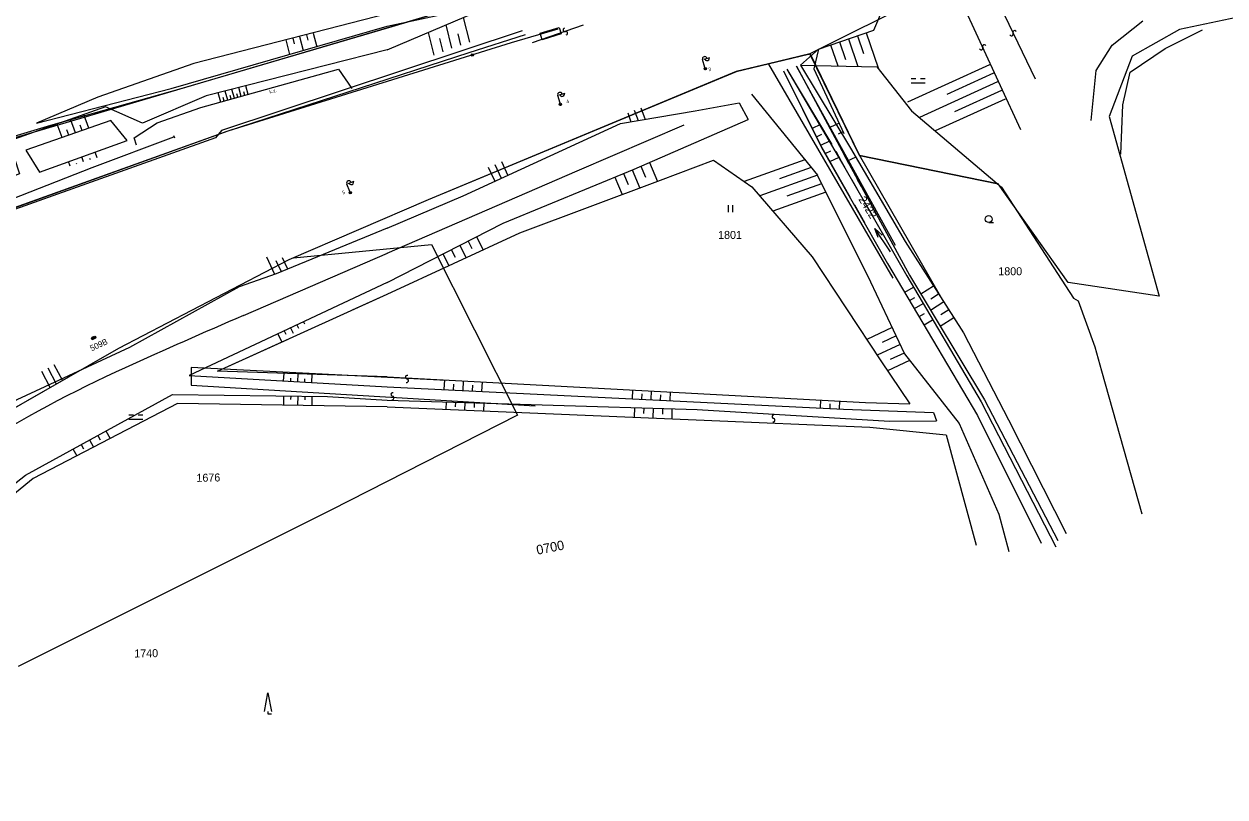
# Model space of a CAD drawing. Extents: x -469926 to -462499, y -1098642 to -1092733.
# Drawn here: x -462977.1 to -462722.1, y -1093964.7 to -1093800.5 of the extents above; entities that cross this region are included whole.
import ezdxf

# ---------------------------------------------------------------- set-up
doc = ezdxf.new("R2010")
doc.units = 0
for name, color, linetype in [('Vrstva 1', 7, 'Continuous'), ('Vrstva 10', 7, 'Continuous'), ('Vrstva 11', 7, 'Continuous'), ('Vrstva 12', 7, 'Continuous'), ('Vrstva 14', 7, 'Continuous'), ('Vrstva 16', 7, 'Continuous'), ('Vrstva 34', 7, 'Continuous'), ('Vrstva 46', 7, 'Continuous'), ('Vrstva 48', 7, 'Continuous'), ('Vrstva 50', 7, 'Continuous'), ('Vrstva 51', 7, 'Continuous'), ('Vrstva 6', 7, 'Continuous'), ('Vrstva 62', 7, 'Continuous'), ('Vrstva 7', 7, 'Continuous'), ('Vrstva 8', 7, 'Continuous'), ('Vrstva 9', 7, 'Continuous')]:
    doc.layers.add(name, color=color, linetype=linetype)

msp = doc.modelspace()

# ---------------------------------------------------------------- linework, layer by layer
at = {"layer": 'Vrstva 1'}
for p, q in [((-462762.35, -1093812.26), (-462773.29, -1093789.46)), ((-462779.2, -1093791.35), (-462810.58, -1093807.04)), ((-462779.96, -1093791.77), (-462765.52, -1093822.93)), ((-462898.96, -1093801.09), (-462872.96, -1093793.29)), ((-462943.77, -1093814.21), (-462898.96, -1093801.09)), ((-462858.37, -1093800.77), (-462869.26, -1093804.51)), ((-462746.11, -1093805.02), (-462739.57, -1093799.87)), ((-462731.79, -1093801.68), (-462741.81, -1093807.39)), ((-462810.58, -1093807.04), (-462825.95, -1093810.68)), ((-462810.22, -1093806.86), (-462799.78, -1093828.35)), ((-462749.45, -1093810.45), (-462746.11, -1093805.02)), ((-462741.81, -1093807.39), (-462746.68, -1093820.2)), ((-462819.05, -1093809.05), (-462792.65, -1093854.49)), ((-462809.09, -1093816.86), (-462813.08, -1093809.5)), ((-462825.95, -1093810.68), (-462891.33, -1093837.92)), ((-462750.56, -1093821.03), (-462749.45, -1093810.45)), ((-462971.42, -1093822.01), (-462943.77, -1093814.21)), ((-462792.06, -1093847.56), (-462809.09, -1093816.86)), ((-463005.72, -1093832.27), (-462971.42, -1093822.01)), ((-462799.78, -1093828.35), (-462782.55, -1093858.45)), ((-462799.72, -1093828.46), (-462770.28, -1093834.49)), ((-462891.33, -1093837.92), (-462920.92, -1093850.65)), ((-462919.92, -1093850.22), (-462890.58, -1093847.35)), ((-462890.58, -1093847.35), (-462872.36, -1093883.59)), ((-462920.92, -1093850.65), (-462957.04, -1093869.44)), ((-462957.04, -1093869.44), (-463025.15, -1093908.47)), ((-462887.42, -1093876.27), (-462941.65, -1093873.5)), ((-462941.65, -1093873.5), (-462941.65, -1093877.26)), ((-462941.65, -1093877.26), (-462868.59, -1093881.62)), ((-462872.36, -1093883.59), (-462911.96, -1093903.79)), ((-462911.96, -1093903.79), (-462978.4, -1093936.98))]:
    msp.add_line(p, q, dxfattribs=at)
for points in [[(-462900, -1093849.22), (-462859.67, -1093831.75), (-462836.96, -1093821.95)], [(-463135, -1093903.85), (-463118.97, -1093896.02), (-463108.45, -1093890.88), (-463064.45, -1093870.96), (-462962.66, -1093831.04), (-462945.29, -1093824.48)], [(-462930.56, -1093862.47), (-462899.92, -1093849.2)]]:
    msp.add_lwpolyline(points, dxfattribs=at)
for centre, radius, start, end in [((-462357.33, -1095195.07), 1450.66, 113.27521, 114.35826), ((-462842.2, -1094124.11), 275.05, 114.3583, 122.0218)]:
    msp.add_arc(centre, radius, start, end, dxfattribs=at)
at = {"layer": 'Vrstva 10'}
for points in [[(-462498.84, -1093762), (-462533.29, -1093764.93), (-462579.88, -1093771.51), (-462607, -1093775.33), (-462633.83, -1093781.02), (-462654.8, -1093785.42), (-462673.97, -1093789.46), (-462731.79, -1093801.68), (-462741.81, -1093807.39), (-462746.68, -1093820.2), (-462736.1, -1093858.35), (-462755.43, -1093855.48), (-462770.31, -1093834.48), (-462799.73, -1093828.45), (-462810.24, -1093806.91), (-462819.04, -1093809.01), (-462825.92, -1093810.65)], [(-463065.78, -1093850.86), (-463060.81, -1093848.53), (-463059.13, -1093848.08), (-463049.45, -1093845.45), (-463044.27, -1093843.93), (-462876.57, -1093794.34)], [(-462900, -1093857.94), (-462871.86, -1093844.91), (-462841.95, -1093833.73), (-462830.71, -1093829.45), (-462822.57, -1093835.15), (-462809.75, -1093849.96), (-462795.23, -1093872.05), (-462789.07, -1093881.22)], [(-462808.64, -1093832.73), (-462797.39, -1093855.3), (-462790.18, -1093870.61), (-462778.58, -1093885.42), (-462770.17, -1093904.65), (-462768.03, -1093912.57)], [(-462900, -1093875.47), (-462936.07, -1093874.27), (-462900, -1093857.94)], [(-462900, -1093875.47), (-462798.45, -1093880.9), (-462789.07, -1093881.22)], [(-462900, -1093877.6), (-462803.1, -1093882.33), (-462784.04, -1093883.08), (-462783.37, -1093884.8)], [(-462900, -1093880.44), (-462834.18, -1093882.39), (-462793.39, -1093884.93), (-462783.37, -1093884.8)], [(-462900, -1093881.86), (-462834.42, -1093884.58), (-462797.52, -1093886.14), (-462781.3, -1093887.82), (-462774.94, -1093911.22)]]:
    msp.add_lwpolyline(points, dxfattribs=at)
at = {"layer": 'Vrstva 11'}
for p, q in [((-462962.79, -1093867.38), (-462962.33, -1093867.17)), ((-462962.33, -1093867.17), (-462962.79, -1093867.38)), ((-462962.43, -1093867.49), (-462962.76, -1093867.36)), ((-462962.32, -1093867.32), (-462962.52, -1093867.25)), ((-462961.88, -1093866.95), (-462962.33, -1093867.17)), ((-462962.33, -1093867.17), (-462961.88, -1093866.95)), ((-462962.22, -1093867.28), (-462962.15, -1093867.08)), ((-462962.03, -1093867.3), (-462961.91, -1093866.97))]:
    msp.add_line(p, q, dxfattribs=at)
msp.add_lwpolyline([(-462825.92, -1093810.65), (-462891.33, -1093837.92), (-462920.92, -1093850.65), (-462957.04, -1093869.44), (-463025.15, -1093908.47), (-463025.15, -1093908.47), (-463025.15, -1093908.47), (-463074.5, -1093937.68), (-463080.95, -1093927.76), (-463080.95, -1093927.76), (-463209.62, -1093998.96), (-463213.92, -1093998.96), (-463220.26, -1094002.74), (-463223.3, -1094004.26), (-463224.57, -1094007.3), (-463251.18, -1094022.26), (-463251.18, -1094022.26), (-463304.84, -1094056.41), (-463304.84, -1094056.41), (-463384.44, -1094107.38), (-463477.59, -1094166.56), (-463491.54, -1094172.65), (-463497.62, -1094173.66), (-463534.37, -1094196.99)], dxfattribs=at)
for centre in [(-462962.56, -1093867.27), (-462962.11, -1093867.06)]:
    msp.add_circle(centre, 0.251, dxfattribs=at)
for centre in [(-462962.56, -1093867.27), (-462962.11, -1093867.06)]:
    msp.add_arc(centre, 0.251, 205, 25, dxfattribs=at)
at = {"layer": 'Vrstva 12'}
for p, q in [((-462827.61, -1093838.99), (-462827.61, -1093840.49)), ((-462826.61, -1093840.49), (-462826.61, -1093838.99)), ((-462772.29, -1093842.72), (-462771.29, -1093842.72))]:
    msp.add_line(p, q, dxfattribs=at)
for points in [[(-462926.1, -1093946.58), (-462925.35, -1093942.58), (-462924.6, -1093946.58)], [(-462925.35, -1093946.58), (-462925.35, -1093947.08), (-462924.6, -1093947.08)]]:
    msp.add_lwpolyline(points, dxfattribs=at)
msp.add_circle((-462772.29, -1093841.97), 0.75, dxfattribs=at)
at = {"layer": 'Vrstva 14'}
msp.add_circle((-462881.95, -1093807.14), 0.25, dxfattribs=at)
at = {"layer": 'Vrstva 16'}
for p, q in [((-462734.85, -1093805.76), (-462726.91, -1093801.78)), ((-462742.29, -1093810.74), (-462734.85, -1093805.76)), ((-462743.78, -1093817.7), (-462742.29, -1093810.74)), ((-462744.27, -1093828.16), (-462743.78, -1093817.7))]:
    msp.add_line(p, q, dxfattribs=at)
msp.add_lwpolyline([(-462867.52, -1093802.52), (-462863.49, -1093801.26), (-462863.06, -1093802.62), (-462867.09, -1093803.88), (-462867.52, -1093802.52)], dxfattribs=at)
at = {"layer": 'Vrstva 34'}
for p, q in [((-462788.77, -1093812.13), (-462787.77, -1093812.13)), ((-462786.77, -1093812.13), (-462785.77, -1093812.13)), ((-462785.77, -1093813.13), (-462788.77, -1093813.13)), ((-462793.11, -1093848.96), (-462796.44, -1093843.97)), ((-462954.9, -1093883.57), (-462953.9, -1093883.57)), ((-462952.9, -1093883.57), (-462951.9, -1093883.57)), ((-462951.9, -1093884.57), (-462954.9, -1093884.57))]:
    msp.add_line(p, q, dxfattribs=at)
msp.add_lwpolyline([(-462795.75, -1093845.91), (-462796.44, -1093843.97), (-462794.91, -1093845.36)], dxfattribs=at)
at = {"layer": 'Vrstva 46'}
for p, q in [((-462873.59, -1093804.5), (-462863.74, -1093801.6)), ((-462933.78, -1093823.22), (-462873.59, -1093804.5)), ((-462990.91, -1093843.8), (-462933.78, -1093823.22))]:
    msp.add_line(p, q, dxfattribs=at)
at = {"layer": 'Vrstva 48'}
for p, q in [((-462882.46, -1093804.4), (-462883.79, -1093799.15)), ((-462890.02, -1093807.15), (-462891.24, -1093802.33)), ((-462886.26, -1093805.71), (-462887.51, -1093800.74)), ((-462888.14, -1093806.43), (-462888.84, -1093803.65)), ((-462884.35, -1093805.07), (-462884.96, -1093802.66)), ((-462803.96, -1093804.34), (-462802.67, -1093808.08)), ((-462802.07, -1093803.7), (-462800.06, -1093809.54)), ((-462800.17, -1093803.05), (-462798.89, -1093806.78)), ((-462798.28, -1093802.4), (-462795.73, -1093809.84)), ((-462805.85, -1093805), (-462804.32, -1093809.44)), ((-462772.09, -1093809.2), (-462789.57, -1093817.14)), ((-462771.26, -1093811.02), (-462781.21, -1093815.54)), ((-462933.88, -1093816.71), (-462934.42, -1093814.79)), ((-462932.44, -1093816.31), (-462932.97, -1093814.42)), ((-462930.99, -1093815.91), (-462931.51, -1093814.05)), ((-462930.27, -1093815.7), (-462930.48, -1093814.97)), ((-462929.55, -1093815.5), (-462930.06, -1093813.69)), ((-462770.43, -1093812.84), (-462787.01, -1093820.37)), ((-462769.6, -1093814.66), (-462779.55, -1093819.18)), ((-462935.33, -1093817.11), (-462935.87, -1093815.16)), ((-462934.61, -1093816.91), (-462934.82, -1093816.14)), ((-462933.16, -1093816.51), (-462933.37, -1093815.75)), ((-462931.72, -1093816.11), (-462931.92, -1093815.36)), ((-462768.78, -1093816.48), (-462783.64, -1093823.23)), ((-462848.95, -1093819.38), (-462848.25, -1093821.3)), ((-462847.54, -1093818.86), (-462846.75, -1093821.04)), ((-462846.13, -1093818.35), (-462845.24, -1093820.81)), ((-462809.74, -1093822.7), (-462807.97, -1093821.83)), ((-462808.85, -1093824.49), (-462807.69, -1093823.92)), ((-462807.97, -1093826.28), (-462806.03, -1093825.33)), ((-462807.01, -1093828.04), (-462805.84, -1093827.46)), ((-462877.15, -1093830.35), (-462875.79, -1093833.32)), ((-462875.77, -1093829.78), (-462874.43, -1093832.7)), ((-462844.32, -1093829.96), (-462842.65, -1093833.99)), ((-462811.35, -1093829.38), (-462824.23, -1093833.99)), ((-462806.02, -1093829.78), (-462804.08, -1093828.82)), ((-462878.54, -1093830.92), (-462877.15, -1093833.95)), ((-462849.84, -1093832.3), (-462848.88, -1093834.62)), ((-462847.99, -1093831.54), (-462846.4, -1093835.39)), ((-462846.15, -1093830.75), (-462845.2, -1093833.06)), ((-462810.01, -1093831.02), (-462816.7, -1093833.41)), ((-462851.69, -1093833.07), (-462850.15, -1093836.79)), ((-462807.78, -1093834.46), (-462815.14, -1093837.09)), ((-462806.89, -1093836.25), (-462818.14, -1093840.27)), ((-462884.62, -1093847.56), (-462883.27, -1093850.19)), ((-462882.84, -1093846.65), (-462882.03, -1093848.23)), ((-462881.05, -1093845.74), (-462879.64, -1093848.51)), ((-462925.63, -1093850.02), (-462923.95, -1093853.7)), ((-462923.65, -1093850.76), (-462922.56, -1093853.14)), ((-462922.28, -1093850.14), (-462921.17, -1093852.57)), ((-462888.18, -1093849.37), (-462886.9, -1093851.87)), ((-462886.4, -1093848.47), (-462885.59, -1093850.05)), ((-462790.1, -1093857.53), (-462788.28, -1093856.46)), ((-462784, -1093856.2), (-462786.71, -1093857.93)), ((-462782.92, -1093857.89), (-462784.6, -1093858.96)), ((-462789.08, -1093859.26), (-462787.98, -1093858.61)), ((-462788.06, -1093860.98), (-462786.24, -1093859.9)), ((-462781.85, -1093859.57), (-462784.65, -1093861.36)), ((-462787.04, -1093862.7), (-462785.95, -1093862.05)), ((-462786.03, -1093864.42), (-462784.2, -1093863.34)), ((-462779.7, -1093862.95), (-462782.58, -1093864.78)), ((-462780.77, -1093861.26), (-462782.45, -1093862.33)), ((-462792.82, -1093864.99), (-462798.2, -1093867.52)), ((-462791.12, -1093868.61), (-462795.98, -1093870.9)), ((-462791.97, -1093866.8), (-462794.89, -1093868.17)), ((-462790.27, -1093870.42), (-462793.19, -1093871.79)), ((-462972.1, -1093873.59), (-462970.31, -1093876.98)), ((-462970.78, -1093872.89), (-462968.99, -1093876.25)), ((-462789.08, -1093872.02), (-462793.77, -1093874.22)), ((-462973.43, -1093874.29), (-462971.62, -1093877.71)), ((-462887.9, -1093878.19), (-462887.8, -1093876.12)), ((-462885.9, -1093878.29), (-462885.84, -1093877.06)), ((-462883.9, -1093878.39), (-462883.8, -1093876.34)), ((-462881.9, -1093878.48), (-462881.84, -1093877.26)), ((-462879.91, -1093878.58), (-462879.81, -1093876.55)), ((-462847.94, -1093880.14), (-462847.85, -1093878.26)), ((-462843.95, -1093880.33), (-462843.86, -1093878.47)), ((-462839.95, -1093880.53), (-462839.86, -1093878.69)), ((-462887.52, -1093880.81), (-462887.56, -1093882.38)), ((-462885.52, -1093880.86), (-462885.55, -1093881.84)), ((-462883.52, -1093880.92), (-462883.57, -1093882.54)), ((-462881.52, -1093880.98), (-462881.55, -1093881.96)), ((-462879.52, -1093881.04), (-462879.57, -1093882.71)), ((-462845.95, -1093880.24), (-462845.89, -1093879.12)), ((-462841.95, -1093880.43), (-462841.9, -1093879.32)), ((-462807.99, -1093882.09), (-462807.91, -1093880.4)), ((-462805.99, -1093882.19), (-462805.95, -1093881.18)), ((-462804, -1093882.28), (-462803.92, -1093880.61)), ((-462847.53, -1093881.99), (-462847.6, -1093884.03)), ((-462845.54, -1093882.05), (-462845.57, -1093883.3)), ((-462843.54, -1093882.11), (-462843.6, -1093884.2)), ((-462841.54, -1093882.17), (-462841.57, -1093883.42)), ((-462839.54, -1093882.23), (-462839.6, -1093884.36)), ((-462963.23, -1093888.88), (-462962.38, -1093890.42)), ((-462961.48, -1093887.92), (-462960.97, -1093888.84)), ((-462959.73, -1093886.95), (-462958.84, -1093888.57)), ((-462966.74, -1093890.8), (-462965.93, -1093892.27)), ((-462964.98, -1093889.84), (-462964.48, -1093890.77))]:
    msp.add_line(p, q, dxfattribs=at)
for points in [[(-462921.52, -1093803.94), (-462920.74, -1093807.03)], [(-462920.07, -1093803.57), (-462919.76, -1093804.79)], [(-462918.62, -1093803.2), (-462917.85, -1093806.2)], [(-462917.16, -1093802.83), (-462916.86, -1093804.01)], [(-462915.71, -1093802.46), (-462914.97, -1093805.37)], [(-462963.39, -1093822.67), (-462964.4, -1093819.79)], [(-462969.05, -1093824.65), (-462970.06, -1093821.79)], [(-462966.22, -1093823.66), (-462967.23, -1093820.79)], [(-462964.81, -1093823.16), (-462965.21, -1093822.02)], [(-462967.64, -1093824.15), (-462968.04, -1093823.01)], [(-462961.6, -1093828.94), (-462962.04, -1093827.73)], [(-462967.34, -1093830.73), (-462967.68, -1093829.77)], [(-462965.9, -1093830.29), (-462965.95, -1093830.14)], [(-462964.47, -1093829.83), (-462964.86, -1093828.75)], [(-462963.03, -1093829.41), (-462963.13, -1093829.13)], [(-462808.67, -1093832.66), (-462820.92, -1093837.05)], [(-462921.88, -1093865.71), (-462921.55, -1093866.41)], [(-462920.53, -1093865.07), (-462920, -1093866.19)], [(-462919.17, -1093864.43), (-462918.83, -1093865.15)], [(-462917.81, -1093863.79), (-462917.6, -1093864.25)], [(-462923.24, -1093866.34), (-462922.42, -1093868.09)], [(-462922, -1093876.35), (-462921.91, -1093874.74)], [(-462920.5, -1093876.44), (-462920.46, -1093875.78)], [(-462919, -1093876.52), (-462918.91, -1093874.84)], [(-462917.5, -1093876.61), (-462917.47, -1093875.92)], [(-462916.01, -1093876.69), (-462915.91, -1093874.94)], [(-462922, -1093879.51), (-462922.03, -1093881.49)], [(-462920.5, -1093879.53), (-462920.52, -1093880.32)], [(-462919, -1093879.55), (-462919.03, -1093881.54)], [(-462917.51, -1093879.57), (-462917.52, -1093880.37)], [(-462916.01, -1093879.59), (-462916.03, -1093881.59)]]:
    msp.add_lwpolyline(points, dxfattribs=at)
at = {"layer": 'Vrstva 50'}
msp.add_lwpolyline([(-462871.32, -1093802.02), (-462935.18, -1093823.15), (-462936.47, -1093824.69), (-462992.29, -1093844.59)], dxfattribs=at)
at = {"layer": 'Vrstva 51'}
for p, q in [((-462870.75, -1093802.81), (-462882.65, -1093806.66)), ((-462882.65, -1093806.66), (-462934.05, -1093823.38)), ((-462934.05, -1093823.38), (-462992.48, -1093844.33))]:
    msp.add_line(p, q, dxfattribs=at)
for centre, radius, start, end in [((-462862.29, -1093801.78), 0.377, 100.0044, 287.6677), ((-462862.06, -1093802.5), 0.376, 280.6805, 106.9916), ((-462766.78, -1093802.33), 0.377, 20.2516, 207.9148), ((-462767.45, -1093802.68), 0.376, 200.9276, 27.2388), ((-462773.9, -1093805.69), 0.376, 200.9276, 27.2388), ((-462773.23, -1093805.34), 0.377, 20.2516, 207.9148), ((-462895.76, -1093875.55), 0.377, 73.9884, 261.6516), ((-462895.88, -1093876.29), 0.376, 254.6645, 80.9756), ((-462898.84, -1093879.24), 0.377, 73.9884, 261.6516), ((-462898.95, -1093879.98), 0.376, 254.6645, 80.9756), ((-462817.92, -1093883.95), 0.377, 73.9884, 261.6516), ((-462818.04, -1093884.69), 0.376, 254.6645, 80.9756)]:
    msp.add_arc(centre, radius, start, end, dxfattribs=at)
at = {"layer": 'Vrstva 6'}
for p, q in [((-462832.56, -1093809.79), (-462833.07, -1093808.11)), ((-462832.74, -1093808.01), (-462831.49, -1093807.64)), ((-462832.7, -1093810.17), (-462832.49, -1093809.78)), ((-462832.54, -1093810.27), (-462832.32, -1093809.85)), ((-462863.29, -1093817.38), (-462863.8, -1093815.7)), ((-462863.47, -1093815.6), (-462862.22, -1093815.22)), ((-462863.43, -1093817.75), (-462863.22, -1093817.37)), ((-462863.27, -1093817.86), (-462863.05, -1093817.44)), ((-462907.94, -1093836.15), (-462908.59, -1093834.53)), ((-462908.27, -1093834.4), (-462907.06, -1093833.92)), ((-462908.05, -1093836.54), (-462907.87, -1093836.14)), ((-462907.88, -1093836.63), (-462907.69, -1093836.19))]:
    msp.add_line(p, q, dxfattribs=at)
for centre in [(-462832.49, -1093810.03), (-462832.49, -1093810.03), (-462863.22, -1093817.61), (-462863.22, -1093817.61), (-462907.85, -1093836.39), (-462907.85, -1093836.39)]:
    msp.add_circle(centre, 0.25, dxfattribs=at)
for centre, start, end in [((-462832.59, -1093807.97), 16.9204, 196.9204), ((-462832.11, -1093807.83), 196.2178, 17.6229), ((-462863.32, -1093815.56), 16.9204, 196.9204), ((-462862.84, -1093815.42), 196.2178, 17.6229), ((-462908.13, -1093834.34), 21.7856, 201.7856), ((-462907.66, -1093834.16), 201.083, 22.4882)]:
    msp.add_arc(centre, 0.5, start, end, dxfattribs=at)
at = {"layer": 'Vrstva 62'}
for p, q in [((-462804.07, -1093821.64), (-462806.01, -1093822.54)), ((-462803.23, -1093823.46), (-462804.29, -1093823.95)), ((-462800.53, -1093828.81), (-462802.33, -1093829.64))]:
    msp.add_line(p, q, dxfattribs=at)
for points in [[(-462900, -1093806.06), (-462878.53, -1093796.91), (-462856.42, -1093789.89), (-462849.39, -1093791.47)], [(-462900, -1093801.01), (-462887.44, -1093798.33), (-462868.51, -1093790.56)], [(-462808.44, -1093805.89), (-462796.7, -1093801.85), (-462794.65, -1093797.04), (-462789.52, -1093794.95), (-462790.34, -1093791.97)], [(-462900, -1093798.36), (-462941.04, -1093808.91), (-462961.45, -1093816.1), (-462974.49, -1093821.63), (-462945.89, -1093814.25), (-462900, -1093801.01)], [(-462900, -1093806.06), (-462938.42, -1093815.81), (-462951.97, -1093821.64), (-462959.81, -1093818.17), (-462980.33, -1093825.42), (-462978.08, -1093832.37), (-463015.07, -1093846.83), (-463024.57, -1093844.32), (-463044.34, -1093852.25)], [(-462808.44, -1093805.89), (-462812.23, -1093809.26), (-462801.64, -1093826.91), (-462790.03, -1093846.75), (-462777.67, -1093866.13), (-462768.09, -1093884.62), (-462755.86, -1093908.79)], [(-462808.44, -1093805.89), (-462809.41, -1093810.09), (-462803.07, -1093823.82)], [(-462813.08, -1093809.5), (-462804.66, -1093825.12)], [(-462813.08, -1093809.5), (-462801.95, -1093830.3), (-462789.1, -1093853.89), (-462773.16, -1093880.35), (-462757.63, -1093910.21)], [(-462812.23, -1093809.26), (-462796.07, -1093809.63), (-462788.68, -1093818.95), (-462769.55, -1093835.19), (-462754.27, -1093858.76), (-462753.27, -1093859.32), (-462749.73, -1093869.14), (-462748.34, -1093874.18), (-462739.8, -1093904.55)], [(-462953.24, -1093826.25), (-462953.73, -1093824.72), (-462948.89, -1093821.51), (-462939.55, -1093818.29), (-462910.36, -1093810.14), (-462907.51, -1093814.27)], [(-462815.89, -1093810.46), (-462807.79, -1093826.74), (-462793.76, -1093851.41), (-462774.7, -1093883.67), (-462761.18, -1093910.83)], [(-462815.89, -1093810.46), (-462807.73, -1093826.77), (-462801.77, -1093837.25)], [(-462815.13, -1093810.11), (-462805.59, -1093826.12)], [(-462815.13, -1093810.11), (-462802.81, -1093831.1), (-462789.71, -1093854.03), (-462773.88, -1093880.78), (-462758.02, -1093911.57)], [(-462900, -1093843.92), (-462883.86, -1093837.03), (-462850.47, -1093821.7), (-462834.62, -1093818.96), (-462825.26, -1093817.3), (-462823.34, -1093820.85)], [(-462822.66, -1093815.48), (-462808.67, -1093832.66)], [(-462900, -1093855.41), (-462875.41, -1093842.86), (-462847.55, -1093831.36), (-462823.34, -1093820.85)], [(-462804.78, -1093827.56), (-462803.03, -1093830.72)], [(-462801.13, -1093827.78), (-462793.93, -1093840.09)], [(-462803.18, -1093827.99), (-462802.08, -1093830.11)], [(-462801.38, -1093833.61), (-462800.23, -1093835.63)], [(-462800.19, -1093833.6), (-462799.38, -1093835.08)], [(-462800.8, -1093838.95), (-462798.68, -1093842.68)], [(-462798.21, -1093839.17), (-462796.9, -1093841.45)], [(-462797.26, -1093838.98), (-462796.16, -1093841)], [(-462900, -1093843.92), (-462923.57, -1093853.57), (-462931.46, -1093856.35), (-462954.7, -1093869.23), (-462978.65, -1093880.38), (-462995.45, -1093889.91), (-463016.76, -1093902.61), (-463025.01, -1093908.52)], [(-462900, -1093855.41), (-462942.09, -1093875.21), (-462900, -1093877.6)], [(-462907.38, -1093861.28), (-462900, -1093857.94)], [(-462900, -1093875.47), (-462936.07, -1093874.27), (-462921.03, -1093867.46)], [(-462993.43, -1093958.6), (-463002.11, -1093947.42), (-463015.29, -1093959.38), (-463016.83, -1093956.98), (-463013.33, -1093949.67), (-463006.43, -1093942.2), (-463022.41, -1093932.1), (-463024.33, -1093928.18), (-463019.18, -1093923.91), (-463014.34, -1093922.94), (-463012.59, -1093928.46), (-463006.55, -1093930.47), (-462996.42, -1093916.98), (-462987.77, -1093904.93), (-462976.84, -1093896.35), (-462945.63, -1093879.2), (-462912.72, -1093879.63), (-462900, -1093880.44)], [(-462900, -1093881.86), (-462944.54, -1093881.11), (-462975.16, -1093897.09), (-462985.86, -1093905.78), (-462994.17, -1093918), (-463005.29, -1093931.77), (-463013.92, -1093930.81), (-463016.21, -1093928.02), (-463015.36, -1093924.7), (-463023, -1093928.25), (-463022.29, -1093931.03), (-463002.8, -1093941.85), (-463013.57, -1093954.67), (-463001.14, -1093943.94), (-462993.43, -1093958.6)]]:
    msp.add_lwpolyline(points, dxfattribs=at)
msp.add_lwpolyline([(-462976.74, -1093827.34), (-462973.81, -1093831.98), (-462955.23, -1093825.28), (-462958.71, -1093821.03)], close=True, dxfattribs=at)
at = {"layer": 'Vrstva 8'}
for p, q in [((-462945.38, -1093824.24), (-462945.2, -1093824.71)), ((-462945.29, -1093824.48), (-462945.29, -1093824.48))]:
    msp.add_line(p, q, dxfattribs=at)

# ---------------------------------------------------------------- texts
at = {"layer": 'Vrstva 11'}
msp.add_text('509B', height=1.25, rotation=24.6899, dxfattribs=at).set_placement((-462962.77, -1093870.07))
at = {"layer": 'Vrstva 50'}
for s, rotation, p in [('2422', 301.7014, (-462800.01, -1093837.78)), ('1676', 1.1017, (-462940.5, -1093897.79)), ('1740', 1.1017, (-462953.7, -1093935.1))]:
    msp.add_text(s, height=1.7, rotation=rotation, dxfattribs=at).set_placement(p)
for s, p in [('1801', (-462829.75, -1093846.19)), ('1800', (-462770.25, -1093853.91))]:
    msp.add_text(s, height=1.7, dxfattribs=at).set_placement(p)
at = {"layer": 'Vrstva 7'}
for s, p in [('3', (-462831.69, -1093810.62)), ('4', (-462861.86, -1093817.43)), ('5', (-462909.41, -1093836.75))]:
    msp.add_text(s, height=0.75, rotation=16.7604, dxfattribs=at).set_placement(p)
at = {"layer": 'Vrstva 8'}
msp.add_text('0700', height=2, rotation=11.1075, dxfattribs=at).set_placement((-462868.13, -1093913.27))
at = {"layer": 'Vrstva 9'}
msp.add_text('k.z.', height=0.75, rotation=14.0465, dxfattribs=at).set_placement((-462924.94, -1093815.34))

doc.saveas('drawing.dxf')
